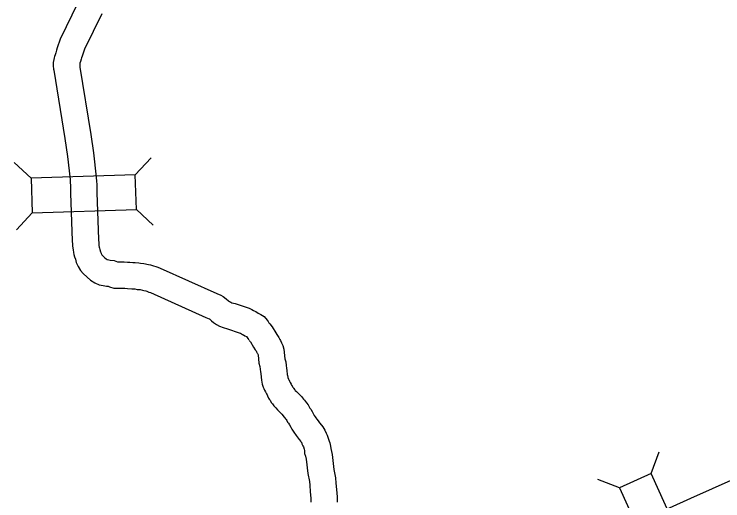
# Model space of a CAD drawing. Extents: x -939622 to -934222, y 1383701 to 1385301.
# Drawn here: x -936400.69 to -936376.44, y 1385170.73 to 1385187.36 of the extents above; entities that cross this region are included whole.
import ezdxf

# ---------------------------------------------------------------- set-up
doc = ezdxf.new("R2010")
doc.units = 0
doc.layers.add('Level 10', color=7, linetype='Continuous')
doc.layers.add('Level 20', color=7, linetype='Continuous')

msp = doc.modelspace()

# ---------------------------------------------------------------- linework, layer by layer
at = {"layer": 'Level 10'}
for points in [[(-936398.509, 1385187.748), (-936399.115, 1385186.511), (-936399.213, 1385186.214), (-936399.24, 1385186.133), (-936399.254, 1385186.086), (-936399.268, 1385186.041), (-936399.291, 1385185.977), (-936399.311, 1385185.912), (-936399.323, 1385185.869), (-936399.335, 1385185.819), (-936399.357, 1385185.714), (-936399.36, 1385185.595), (-936399.346, 1385185.482), (-936399.337, 1385185.455), (-936398.956, 1385183.109), (-936398.868, 1385182.503), (-936398.775, 1385181.71), (-936398.768, 1385181.598), (-936398.765, 1385181.522), (-936398.761, 1385181.419), (-936398.757, 1385181.389), (-936398.757, 1385181.387), (-936398.761, 1385181.246), (-936398.706, 1385179.614), (-936398.693, 1385179.486), (-936398.695, 1385179.43), (-936398.675, 1385179.302), (-936398.657, 1385179.212), (-936398.643, 1385179.15), (-936398.622, 1385179.072), (-936398.596, 1385178.982), (-936398.562, 1385178.869), (-936398.502, 1385178.74), (-936398.414, 1385178.605), (-936398.327, 1385178.497), (-936398.195, 1385178.367), (-936398.075, 1385178.269), (-936397.93, 1385178.175), (-936397.78, 1385178.11), (-936397.647, 1385178.085), (-936397.528, 1385178.065), (-936397.472, 1385178.059), (-936397.429, 1385178.044), (-936397.274, 1385178), (-936397.109, 1385177.997), (-936396.963, 1385178), (-936396.9, 1385177.994), (-936396.81, 1385177.985), (-936396.667, 1385177.973), (-936396.58, 1385177.973), (-936396.557, 1385177.971), (-936396.479, 1385177.954), (-936396.374, 1385177.949), (-936396.302, 1385177.933), (-936396.252, 1385177.921), (-936396.186, 1385177.902), (-936396.148, 1385177.889), (-936396.08, 1385177.863), (-936396.026, 1385177.845), (-936394.129, 1385176.997), (-936394.013, 1385176.945), (-936394.011, 1385176.944), (-936393.996, 1385176.933), (-936393.937, 1385176.88), (-936393.866, 1385176.823), (-936393.771, 1385176.758), (-936393.668, 1385176.701), (-936393.542, 1385176.648), (-936393.394, 1385176.607), (-936392.986, 1385176.474), (-936392.95, 1385176.453), (-936392.874, 1385176.411), (-936392.843, 1385176.398), (-936392.802, 1385176.371), (-936392.744, 1385176.339), (-936392.699, 1385176.279), (-936392.658, 1385176.224)], [(-936397.69, 1385187.375), (-936398.28, 1385186.17), (-936398.359, 1385185.931), (-936398.38, 1385185.866), (-936398.393, 1385185.822), (-936398.416, 1385185.751), (-936398.437, 1385185.693), (-936398.446, 1385185.663), (-936398.442, 1385185.554), (-936398.067, 1385183.246), (-936397.975, 1385182.62), (-936397.878, 1385181.79), (-936397.869, 1385181.644), (-936397.866, 1385181.557), (-936397.864, 1385181.499), (-936397.86, 1385181.469), (-936397.857, 1385181.393), (-936397.86, 1385181.25), (-936397.808, 1385179.675), (-936397.792, 1385179.52), (-936397.793, 1385179.487), (-936397.789, 1385179.459), (-936397.777, 1385179.4), (-936397.769, 1385179.366), (-936397.755, 1385179.314), (-936397.733, 1385179.237), (-936397.718, 1385179.189), (-936397.713, 1385179.177), (-936397.686, 1385179.136), (-936397.659, 1385179.103), (-936397.592, 1385179.037), (-936397.544, 1385178.997), (-936397.51, 1385178.975), (-936397.49, 1385178.971), (-936397.403, 1385178.957), (-936397.266, 1385178.941), (-936397.157, 1385178.902), (-936397.142, 1385178.898), (-936397.109, 1385178.897), (-936396.931, 1385178.901), (-936396.814, 1385178.89), (-936396.728, 1385178.881), (-936396.631, 1385178.873), (-936396.544, 1385178.874), (-936396.422, 1385178.863), (-936396.361, 1385178.85), (-936396.255, 1385178.845), (-936396.097, 1385178.81), (-936396.02, 1385178.791), (-936395.921, 1385178.762), (-936395.845, 1385178.737), (-936395.772, 1385178.709), (-936395.698, 1385178.684), (-936393.759, 1385177.818), (-936393.619, 1385177.754), (-936393.535, 1385177.71), (-936393.432, 1385177.635), (-936393.355, 1385177.567), (-936393.326, 1385177.544), (-936393.297, 1385177.524), (-936393.278, 1385177.513), (-936393.246, 1385177.5), (-936393.133, 1385177.468), (-936392.648, 1385177.311), (-936392.554, 1385177.265), (-936392.498, 1385177.231), (-936392.482, 1385177.222), (-936392.422, 1385177.197), (-936392.341, 1385177.144), (-936392.297, 1385177.121), (-936392.249, 1385177.096), (-936392.135, 1385177.029), (-936392.033, 1385176.903), (-936392.003, 1385176.851), (-936391.976, 1385176.815), (-936391.935, 1385176.76)], [(-936391.945, 1385176.773), (-936391.862, 1385176.669), (-936391.742, 1385176.465), (-936391.702, 1385176.407), (-936391.634, 1385176.311), (-936391.602, 1385176.246), (-936391.576, 1385176.202), (-936391.54, 1385176.126), (-936391.523, 1385176.084), (-936391.501, 1385176.034), (-936391.459, 1385175.911), (-936391.424, 1385175.584), (-936391.399, 1385175.474), (-936391.384, 1385175.357), (-936391.369, 1385175.265), (-936391.358, 1385175.177), (-936391.347, 1385175.045), (-936391.342, 1385175.008), (-936391.33, 1385174.954), (-936391.328, 1385174.942), (-936391.306, 1385174.887), (-936391.297, 1385174.872), (-936391.271, 1385174.821), (-936391.242, 1385174.771), (-936391.214, 1385174.714), (-936391.199, 1385174.685), (-936391.195, 1385174.678), (-936391.162, 1385174.625), (-936391.148, 1385174.601), (-936391.131, 1385174.58), (-936391.092, 1385174.522), (-936391.07, 1385174.497), (-936391.034, 1385174.458), (-936390.86, 1385174.287), (-936390.791, 1385174.199), (-936390.758, 1385174.168), (-936390.692, 1385174.081), (-936390.633, 1385174.006), (-936390.58, 1385173.912), (-936390.57, 1385173.895), (-936390.544, 1385173.857), (-936390.499, 1385173.779), (-936390.446, 1385173.693), (-936390.421, 1385173.647), (-936390.388, 1385173.598), (-936390.367, 1385173.566), (-936390.329, 1385173.519), (-936390.289, 1385173.456), (-936390.263, 1385173.421), (-936390.24, 1385173.392), (-936390.175, 1385173.31), (-936390.129, 1385173.25), (-936390.062, 1385173.144), (-936390.017, 1385173.037), (-936389.985, 1385172.967), (-936389.941, 1385172.863), (-936389.914, 1385172.765), (-936389.894, 1385172.711), (-936389.861, 1385172.597), (-936389.858, 1385172.51), (-936389.811, 1385172.306), (-936389.748, 1385171.795), (-936389.697, 1385171.509), (-936389.68, 1385171.332), (-936389.666, 1385171.114), (-936389.637, 1385170.862), (-936389.64, 1385170.675)], [(-936392.648, 1385176.21), (-936392.605, 1385176.157), (-936392.5, 1385175.979), (-936392.439, 1385175.89), (-936392.411, 1385175.852), (-936392.397, 1385175.822), (-936392.371, 1385175.778), (-936392.362, 1385175.76), (-936392.353, 1385175.737), (-936392.343, 1385175.713), (-936392.313, 1385175.436), (-936392.287, 1385175.319), (-936392.275, 1385175.227), (-936392.259, 1385175.134), (-936392.253, 1385175.083), (-936392.242, 1385174.951), (-936392.229, 1385174.851), (-936392.213, 1385174.78), (-936392.202, 1385174.712), (-936392.167, 1385174.606), (-936392.145, 1385174.561), (-936392.122, 1385174.503), (-936392.091, 1385174.447), (-936392.059, 1385174.386), (-936392.037, 1385174.348), (-936392.019, 1385174.311), (-936391.982, 1385174.239), (-936391.96, 1385174.205), (-936391.935, 1385174.164), (-936391.892, 1385174.088), (-936391.852, 1385174.039), (-936391.802, 1385173.968), (-936391.742, 1385173.9), (-936391.684, 1385173.835), (-936391.533, 1385173.687), (-936391.457, 1385173.589), (-936391.428, 1385173.562), (-936391.405, 1385173.532), (-936391.382, 1385173.502), (-936391.365, 1385173.472), (-936391.336, 1385173.419), (-936391.305, 1385173.375), (-936391.272, 1385173.318), (-936391.223, 1385173.239), (-936391.19, 1385173.179), (-936391.14, 1385173.104), (-936391.097, 1385173.038), (-936391.059, 1385172.991), (-936391.036, 1385172.954), (-936390.978, 1385172.873), (-936390.939, 1385172.825), (-936390.884, 1385172.756), (-936390.867, 1385172.734), (-936390.864, 1385172.728), (-936390.842, 1385172.676), (-936390.809, 1385172.604), (-936390.793, 1385172.566), (-936390.771, 1385172.491), (-936390.756, 1385172.447), (-936390.752, 1385172.346), (-936390.722, 1385172.253), (-936390.699, 1385172.151), (-936390.639, 1385171.662), (-936390.59, 1385171.386), (-936390.577, 1385171.258), (-936390.562, 1385171.032), (-936390.537, 1385170.817), (-936390.54, 1385170.678)], [(-936374.841, 1385172.011), (-936376.809, 1385171.137)], [(-936376.809, 1385171.137), (-936377.554, 1385170.806), (-936381.682, 1385168.941), (-936381.882, 1385168.844)]]:
    msp.add_lwpolyline(points, dxfattribs=at)
at = {"layer": 'Level 20'}
for p, q in [((-936396.548, 1385181.874), (-936396.007, 1385182.453)), ((-936400.11, 1385181.756), (-936400.689, 1385182.297)), ((-936400.071, 1385180.568), (-936400.612, 1385179.99)), ((-936396.509, 1385180.687), (-936395.93, 1385180.146)), ((-936378.898, 1385171.661), (-936378.618, 1385172.402)), ((-936379.98, 1385171.172), (-936380.721, 1385171.451))]:
    msp.add_line(p, q, dxfattribs=at)
for points in [[(-936400.071, 1385180.568), (-936396.509, 1385180.687), (-936396.548, 1385181.874), (-936400.11, 1385181.756)], [(-936379.98, 1385171.172), (-936378.513, 1385167.924), (-936377.43, 1385168.413), (-936378.898, 1385171.661)]]:
    msp.add_lwpolyline(points, close=True, dxfattribs=at)

doc.saveas('drawing.dxf')
